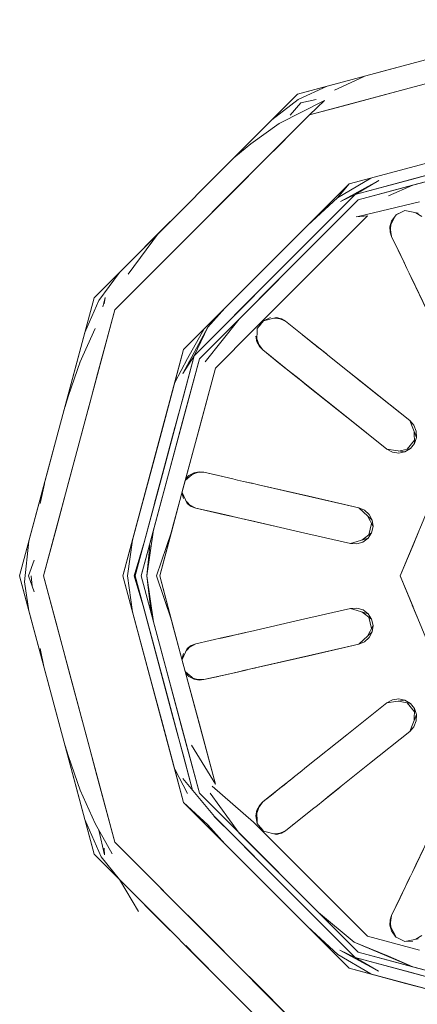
# Model space of a CAD drawing. Header units: millimetres. Extents: x -261 to 187, y -214 to 106.
# Tile 998 of 1056: x -191.6638 to -191.6312, y 0.4638 to 0.5444. Entities that reach past the tile are written whole.
import ezdxf

# ---------------------------------------------------------------- set-up
doc = ezdxf.new("R2010")
doc.units = ezdxf.units.MM
doc.header["$LTSCALE"] = 0.005
doc.header["$MEASUREMENT"] = 0
doc.layers.add('IFC-Elemento de mobília-Contorno', color=9, linetype='Continuous', lineweight=5)

msp = doc.modelspace()

# ---------------------------------------------------------------- linework, layer by layer
at = {"layer": 'IFC-Elemento de mobília-Contorno', "lineweight": 5}
for p, q in [((-191.641049, 0.538319), (-191.618279, 0.544424)), ((-191.640068, 0.536626), (-191.618279, 0.542463)), ((-191.631262, 0.540941), (-191.628016, 0.541812)), ((-191.633708, 0.540286), (-191.631262, 0.540941)), ((-191.636154, 0.53963), (-191.633708, 0.540286)), ((-191.6386, 0.538975), (-191.636154, 0.53963)), ((-191.637994, 0.538652), (-191.635562, 0.539787)), ((-191.631898, 0.538813), (-191.629173, 0.539547)), ((-191.641049, 0.538319), (-191.6386, 0.538975)), ((-191.640995, 0.537879), (-191.6386, 0.538975)), ((-191.634621, 0.538084), (-191.631898, 0.538813)), ((-191.657716, 0.521652), (-191.641049, 0.538319)), ((-191.64314, 0.536225), (-191.640995, 0.537879)), ((-191.643131, 0.536235), (-191.641049, 0.538319)), ((-191.642536, 0.535927), (-191.63883, 0.537815)), ((-191.640775, 0.537615), (-191.63951, 0.537879)), ((-191.640068, 0.536626), (-191.63883, 0.537815)), ((-191.637346, 0.537355), (-191.634621, 0.538084)), ((-191.641631, 0.536602), (-191.640775, 0.537615)), ((-191.640068, 0.536626), (-191.637346, 0.537355)), ((-191.656021, 0.520673), (-191.640068, 0.536626)), ((-191.645215, 0.534156), (-191.643131, 0.536235)), ((-191.644855, 0.534249), (-191.642536, 0.535927)), ((-191.636812, 0.530986), (-191.618279, 0.535951)), ((-191.644058, 0.532639), (-191.642064, 0.53463)), ((-191.636061, 0.529684), (-191.618279, 0.534449)), ((-191.646257, 0.533114), (-191.644855, 0.534249)), ((-191.636311, 0.53012), (-191.624289, 0.533339)), ((-191.636311, 0.53012), (-191.625123, 0.533119)), ((-191.63218, 0.532228), (-191.627544, 0.533471)), ((-191.646051, 0.530643), (-191.644058, 0.532639)), ((-191.636812, 0.530986), (-191.63218, 0.532228)), ((-191.632189, 0.532223), (-191.63218, 0.532228)), ((-191.631803, 0.531328), (-191.627295, 0.532537)), ((-191.631614, 0.530873), (-191.62717, 0.532067)), ((-191.637759, 0.529836), (-191.635032, 0.53146)), ((-191.637527, 0.529533), (-191.634379, 0.53125)), ((-191.636311, 0.53012), (-191.631803, 0.531328)), ((-191.636311, 0.53012), (-191.634379, 0.53125)), ((-191.631803, 0.531328), (-191.629917, 0.531832)), ((-191.650381, 0.517415), (-191.636812, 0.530986)), ((-191.648045, 0.528647), (-191.646051, 0.530643)), ((-191.640205, 0.527596), (-191.636812, 0.530986)), ((-191.637759, 0.529836), (-191.636812, 0.530986)), ((-191.636061, 0.529684), (-191.631614, 0.530873)), ((-191.633579, 0.530007), (-191.631597, 0.530878)), ((-191.632106, 0.530741), (-191.632096, 0.530746)), ((-191.631614, 0.530873), (-191.631605, 0.530878)), ((-191.649079, 0.516666), (-191.636061, 0.529684)), ((-191.642913, 0.523515), (-191.636311, 0.53012)), ((-191.640205, 0.527596), (-191.637759, 0.529836)), ((-191.639613, 0.526818), (-191.636311, 0.53012)), ((-191.639317, 0.526431), (-191.636061, 0.529684)), ((-191.637737, 0.528002), (-191.636061, 0.529684)), ((-191.637527, 0.529533), (-191.636311, 0.53012)), ((-191.636069, 0.52831), (-191.631049, 0.529518)), ((-191.632962, 0.528447), (-191.632233, 0.528794)), ((-191.632236, 0.528794), (-191.631152, 0.528574)), ((-191.650038, 0.526656), (-191.648045, 0.528647)), ((-191.641538, 0.522141), (-191.635306, 0.528373)), ((-191.638923, 0.526823), (-191.637737, 0.528002)), ((-191.637769, 0.527977), (-191.637737, 0.528002)), ((-191.636238, 0.528295), (-191.635306, 0.528373)), ((-191.633466, 0.527463), (-191.632965, 0.528442)), ((-191.633341, 0.527933), (-191.632962, 0.528447)), ((-191.632965, 0.528442), (-191.632409, 0.528711)), ((-191.631333, 0.528608), (-191.630834, 0.5283)), ((-191.653548, 0.52582), (-191.651467, 0.527904)), ((-191.643598, 0.5242), (-191.640205, 0.527596)), ((-191.633466, 0.527463), (-191.633341, 0.527933)), ((-191.633466, 0.527463), (-191.633449, 0.527038)), ((-191.633449, 0.527038), (-191.633378, 0.527635)), ((-191.633425, 0.527233), (-191.633324, 0.526666)), ((-191.654923, 0.523594), (-191.65243, 0.526935)), ((-191.642913, 0.523515), (-191.639613, 0.526818)), ((-191.64257, 0.523173), (-191.639317, 0.526431)), ((-191.639613, 0.526818), (-191.63943, 0.526999)), ((-191.633449, 0.527038), (-191.633324, 0.526666)), ((-191.633324, 0.526666), (-191.632272, 0.524479)), ((-191.633324, 0.526666), (-191.632798, 0.52557)), ((-191.633324, 0.526666), (-191.632608, 0.525174)), ((-191.633324, 0.526666), (-191.632933, 0.525854)), ((-191.632933, 0.525854), (-191.632576, 0.52511)), ((-191.632798, 0.52557), (-191.632272, 0.524479)), ((-191.654028, 0.522669), (-191.652034, 0.52466)), ((-191.64699, 0.52081), (-191.643598, 0.5242)), ((-191.63239, 0.524719), (-191.632336, 0.524611)), ((-191.632336, 0.524611), (-191.632272, 0.524479)), ((-191.632336, 0.524611), (-191.632317, 0.524572)), ((-191.632336, 0.524611), (-191.632067, 0.524054)), ((-191.632272, 0.524479), (-191.632101, 0.524122)), ((-191.632101, 0.524122), (-191.631881, 0.523662)), ((-191.632067, 0.524054), (-191.631749, 0.523393)), ((-191.632067, 0.524054), (-191.631617, 0.523119)), ((-191.65734, 0.521431), (-191.655632, 0.523736)), ((-191.649515, 0.516916), (-191.642913, 0.523515)), ((-191.646213, 0.520218), (-191.642913, 0.523515)), ((-191.645826, 0.51992), (-191.64257, 0.523173)), ((-191.631881, 0.523662), (-191.631573, 0.523026)), ((-191.631798, 0.523496), (-191.631654, 0.523197)), ((-191.631749, 0.523393), (-191.631397, 0.522664)), ((-191.631656, 0.523202), (-191.631328, 0.522517)), ((-191.656021, 0.520673), (-191.654028, 0.522669)), ((-191.631397, 0.522664), (-191.629535, 0.518795)), ((-191.631328, 0.522517), (-191.629501, 0.518721)), ((-191.663817, 0.498884), (-191.657716, 0.521652)), ((-191.65848, 0.518804), (-191.657716, 0.521652)), ((-191.657012, 0.520908), (-191.656821, 0.521681)), ((-191.65689, 0.521172), (-191.656821, 0.521681)), ((-191.644654, 0.519024), (-191.641538, 0.522141)), ((-191.65848, 0.518804), (-191.65734, 0.521431)), ((-191.648686, 0.519113), (-191.64699, 0.52081)), ((-191.648404, 0.519245), (-191.64699, 0.52081)), ((-191.66186, 0.498884), (-191.656021, 0.520673)), ((-191.65675, 0.517948), (-191.656021, 0.520673)), ((-191.649515, 0.516916), (-191.646213, 0.520218)), ((-191.648612, 0.516422), (-191.645826, 0.51992)), ((-191.643833, 0.519778), (-191.642761, 0.520052)), ((-191.64383, 0.519778), (-191.643248, 0.520032)), ((-191.642957, 0.520003), (-191.642353, 0.519939)), ((-191.642761, 0.520052), (-191.642353, 0.519939)), ((-191.642543, 0.519959), (-191.642015, 0.519734)), ((-191.642353, 0.519939), (-191.642015, 0.519734)), ((-191.658883, 0.516363), (-191.657636, 0.519147)), ((-191.650439, 0.515448), (-191.648404, 0.519245)), ((-191.650381, 0.517415), (-191.648686, 0.519113)), ((-191.650046, 0.516696), (-191.648686, 0.519113)), ((-191.649515, 0.516916), (-191.648404, 0.519245)), ((-191.644363, 0.518041), (-191.644336, 0.519142)), ((-191.644336, 0.519147), (-191.64383, 0.519778)), ((-191.644336, 0.519142), (-191.644026, 0.519533)), ((-191.642015, 0.519734), (-191.640117, 0.518222)), ((-191.642015, 0.519734), (-191.641066, 0.518976)), ((-191.659243, 0.515957), (-191.65848, 0.518804)), ((-191.647771, 0.515908), (-191.644654, 0.519024)), ((-191.644454, 0.518521), (-191.644363, 0.518041)), ((-191.641066, 0.518976), (-191.640117, 0.518222)), ((-191.640594, 0.518599), (-191.640232, 0.51831)), ((-191.640232, 0.51831), (-191.63975, 0.517929)), ((-191.640232, 0.51831), (-191.639178, 0.517469)), ((-191.657509, 0.515125), (-191.65675, 0.517948)), ((-191.644363, 0.518041), (-191.644163, 0.517669)), ((-191.644358, 0.518242), (-191.644163, 0.517669)), ((-191.644224, 0.51785), (-191.643889, 0.517386)), ((-191.644163, 0.517669), (-191.643889, 0.517386)), ((-191.640117, 0.518222), (-191.639809, 0.517978)), ((-191.639809, 0.517978), (-191.638784, 0.517156)), ((-191.639809, 0.517978), (-191.639373, 0.517625)), ((-191.63975, 0.517929), (-191.639535, 0.517753)), ((-191.639525, 0.517743), (-191.638693, 0.517087)), ((-191.639452, 0.517684), (-191.638938, 0.517283)), ((-191.639361, 0.517616), (-191.639178, 0.517469)), ((-191.655349, 0.498884), (-191.650381, 0.517415)), ((-191.651929, 0.5079), (-191.649515, 0.516916)), ((-191.651291, 0.514025), (-191.650381, 0.517415)), ((-191.651107, 0.51471), (-191.650046, 0.516696)), ((-191.650439, 0.515448), (-191.649515, 0.516916)), ((-191.650398, 0.513614), (-191.649515, 0.516916)), ((-191.643889, 0.517386), (-191.641991, 0.515869)), ((-191.643889, 0.517386), (-191.64294, 0.516627)), ((-191.643889, 0.517386), (-191.642477, 0.51626)), ((-191.643889, 0.517386), (-191.643184, 0.516823)), ((-191.643265, 0.516887), (-191.642477, 0.51626)), ((-191.639178, 0.517469), (-191.638674, 0.517068)), ((-191.638938, 0.517283), (-191.638417, 0.516862)), ((-191.638417, 0.516862), (-191.635125, 0.51424)), ((-191.638417, 0.516862), (-191.635188, 0.514289)), ((-191.660006, 0.513115), (-191.659243, 0.515957)), ((-191.659805, 0.513648), (-191.658866, 0.516402)), ((-191.653844, 0.498884), (-191.649079, 0.516666)), ((-191.650454, 0.511535), (-191.649079, 0.516666)), ((-191.650053, 0.507396), (-191.647771, 0.515908)), ((-191.649087, 0.511001), (-191.647771, 0.515908)), ((-191.642477, 0.51626), (-191.642106, 0.515962)), ((-191.642477, 0.51626), (-191.640415, 0.514617)), ((-191.642106, 0.515962), (-191.641621, 0.515576)), ((-191.658211, 0.512503), (-191.657482, 0.515223)), ((-191.641991, 0.515869), (-191.641685, 0.515624)), ((-191.641685, 0.515624), (-191.641286, 0.515306)), ((-191.641621, 0.515576), (-191.641049, 0.515121)), ((-191.641286, 0.515306), (-191.640814, 0.51493)), ((-191.641049, 0.515121), (-191.640415, 0.514617)), ((-191.636323, 0.515194), (-191.635188, 0.514289)), ((-191.640814, 0.51493), (-191.640291, 0.514514)), ((-191.640415, 0.514617), (-191.637062, 0.511941)), ((-191.640291, 0.514514), (-191.636998, 0.511887)), ((-191.640291, 0.514514), (-191.637062, 0.511941)), ((-191.636054, 0.514979), (-191.635188, 0.514289)), ((-191.635188, 0.514289), (-191.631832, 0.511613)), ((-191.660118, 0.512684), (-191.659805, 0.513648)), ((-191.652198, 0.510634), (-191.651291, 0.514025)), ((-191.651283, 0.510317), (-191.650398, 0.513614)), ((-191.639405, 0.513805), (-191.637062, 0.511941)), ((-191.635125, 0.51424), (-191.631832, 0.511613)), ((-191.660767, 0.510268), (-191.660006, 0.513115)), ((-191.658942, 0.509778), (-191.658198, 0.512552)), ((-191.65099, 0.511407), (-191.650799, 0.512122)), ((-191.637062, 0.511941), (-191.633706, 0.509265)), ((-191.636998, 0.511887), (-191.633706, 0.509265)), ((-191.652668, 0.505146), (-191.65099, 0.511407)), ((-191.652521, 0.505693), (-191.651088, 0.511045)), ((-191.651829, 0.506408), (-191.650454, 0.511535)), ((-191.631832, 0.511613), (-191.631282, 0.510224)), ((-191.631832, 0.511613), (-191.63149, 0.511226)), ((-191.63149, 0.511226), (-191.631299, 0.510747)), ((-191.66153, 0.50742), (-191.660767, 0.510268)), ((-191.652986, 0.507694), (-191.652198, 0.510634)), ((-191.652049, 0.50746), (-191.651283, 0.510317)), ((-191.650403, 0.50609), (-191.649087, 0.511001)), ((-191.631475, 0.510713), (-191.631448, 0.509725)), ((-191.631299, 0.510747), (-191.631282, 0.510224)), ((-191.65981, 0.506535), (-191.658942, 0.509778)), ((-191.632055, 0.509255), (-191.631455, 0.510003)), ((-191.631778, 0.509309), (-191.631448, 0.509725)), ((-191.631448, 0.509725), (-191.631282, 0.510224)), ((-191.633706, 0.509265), (-191.632228, 0.509035)), ((-191.633706, 0.509265), (-191.633253, 0.509015)), ((-191.633253, 0.509015), (-191.632742, 0.508937)), ((-191.632749, 0.509113), (-191.631778, 0.509309)), ((-191.632742, 0.508937), (-191.632228, 0.509035)), ((-191.632615, 0.498884), (-191.628415, 0.50902)), ((-191.632228, 0.509035), (-191.631778, 0.509309)), ((-191.654346, 0.498884), (-191.651929, 0.5079)), ((-191.662293, 0.504573), (-191.66153, 0.50742)), ((-191.653773, 0.504759), (-191.652986, 0.507694)), ((-191.652815, 0.504598), (-191.652049, 0.50746)), ((-191.651193, 0.50314), (-191.650053, 0.507396)), ((-191.650229, 0.50674), (-191.64952, 0.507332)), ((-191.650212, 0.506799), (-191.649953, 0.507102)), ((-191.649953, 0.507102), (-191.64952, 0.507332)), ((-191.649676, 0.5072), (-191.649104, 0.507406)), ((-191.64952, 0.507332), (-191.649104, 0.507406)), ((-191.649275, 0.507342), (-191.648712, 0.507371)), ((-191.649104, 0.507406), (-191.648712, 0.507371)), ((-191.648712, 0.507371), (-191.647529, 0.507097)), ((-191.648712, 0.507371), (-191.646345, 0.506828)), ((-191.647529, 0.507097), (-191.646345, 0.506828)), ((-191.662124, 0.504828), (-191.661794, 0.506437)), ((-191.660835, 0.502709), (-191.65981, 0.506535)), ((-191.652837, 0.502646), (-191.651829, 0.506408)), ((-191.646345, 0.506828), (-191.645961, 0.50674)), ((-191.645961, 0.50674), (-191.645464, 0.506628)), ((-191.645464, 0.506628), (-191.644799, 0.506476)), ((-191.645464, 0.506628), (-191.64474, 0.506466)), ((-191.644875, 0.506496), (-191.644224, 0.506344)), ((-191.644224, 0.506344), (-191.640119, 0.50541)), ((-191.644224, 0.506344), (-191.640198, 0.505424)), ((-191.651369, 0.502484), (-191.650403, 0.50609)), ((-191.65051, 0.505689), (-191.650383, 0.505219)), ((-191.650501, 0.505728), (-191.650092, 0.504828)), ((-191.642177, 0.505879), (-191.640198, 0.505424)), ((-191.640198, 0.505424), (-191.636013, 0.50447)), ((-191.640119, 0.50541), (-191.636013, 0.50447)), ((-191.654561, 0.501819), (-191.653773, 0.504759)), ((-191.65358, 0.501741), (-191.652815, 0.504598)), ((-191.652778, 0.504735), (-191.652668, 0.505146)), ((-191.650173, 0.505004), (-191.649752, 0.504578)), ((-191.650092, 0.504828), (-191.649752, 0.504578)), ((-191.649889, 0.504715), (-191.64938, 0.504441)), ((-191.663056, 0.501726), (-191.662293, 0.504573)), ((-191.649752, 0.504578), (-191.64938, 0.504441)), ((-191.64938, 0.504441), (-191.647015, 0.503898)), ((-191.64938, 0.504441), (-191.648196, 0.504167)), ((-191.64938, 0.504441), (-191.647622, 0.50404)), ((-191.64938, 0.504441), (-191.648502, 0.50424)), ((-191.648502, 0.50424), (-191.647622, 0.50404)), ((-191.648196, 0.504167), (-191.647015, 0.503898)), ((-191.647622, 0.50404), (-191.647157, 0.503932)), ((-191.647622, 0.50404), (-191.646553, 0.503795)), ((-191.647157, 0.503932), (-191.646553, 0.503795)), ((-191.647015, 0.503898), (-191.646631, 0.50381)), ((-191.646631, 0.50381), (-191.646134, 0.503697)), ((-191.646631, 0.50381), (-191.645983, 0.503663)), ((-191.646553, 0.503795), (-191.646125, 0.503693)), ((-191.636013, 0.50447), (-191.635538, 0.50427)), ((-191.636013, 0.50447), (-191.634914, 0.503458)), ((-191.635538, 0.50427), (-191.635156, 0.503922)), ((-191.635303, 0.503815), (-191.634846, 0.502934)), ((-191.635156, 0.503922), (-191.634914, 0.503458)), ((-191.652333, 0.498884), (-191.651193, 0.50314)), ((-191.651193, 0.50314), (-191.651188, 0.503154)), ((-191.646134, 0.503697), (-191.646122, 0.503693)), ((-191.646134, 0.503697), (-191.645545, 0.503565)), ((-191.645545, 0.503565), (-191.644892, 0.503414)), ((-191.645545, 0.503565), (-191.645051, 0.503453)), ((-191.645408, 0.503531), (-191.645051, 0.503453)), ((-191.645393, 0.503531), (-191.645051, 0.503453)), ((-191.645288, 0.503507), (-191.645051, 0.503453)), ((-191.645051, 0.503453), (-191.643028, 0.502988)), ((-191.644892, 0.503414), (-191.640787, 0.502479)), ((-191.635188, 0.502254), (-191.634975, 0.503184)), ((-191.634914, 0.503458), (-191.634846, 0.502934)), ((-191.66186, 0.498884), (-191.660835, 0.502709)), ((-191.653844, 0.498884), (-191.652837, 0.502646)), ((-191.653387, 0.498884), (-191.652837, 0.502651)), ((-191.652602, 0.498884), (-191.651366, 0.502489)), ((-191.652333, 0.498884), (-191.651369, 0.502484)), ((-191.640787, 0.502479), (-191.636683, 0.50154)), ((-191.635763, 0.501819), (-191.634966, 0.502421)), ((-191.635252, 0.501975), (-191.634966, 0.502421)), ((-191.634966, 0.502421), (-191.634846, 0.502934)), ((-191.631566, 0.501418), (-191.63104, 0.502685)), ((-191.663817, 0.498884), (-191.663056, 0.501726)), ((-191.663418, 0.498404), (-191.663056, 0.501726)), ((-191.655349, 0.498884), (-191.654561, 0.501819)), ((-191.654965, 0.498884), (-191.654561, 0.501824)), ((-191.654422, 0.498884), (-191.653578, 0.501745)), ((-191.654346, 0.498884), (-191.65358, 0.501741)), ((-191.653387, 0.498884), (-191.653142, 0.501369)), ((-191.636683, 0.50154), (-191.635252, 0.501975)), ((-191.636683, 0.50154), (-191.636167, 0.501516)), ((-191.636167, 0.501516), (-191.635673, 0.501662)), ((-191.635673, 0.501662), (-191.635252, 0.501975)), ((-191.632615, 0.498884), (-191.631566, 0.501418)), ((-191.663088, 0.498884), (-191.662633, 0.500185)), ((-191.663817, 0.498884), (-191.65848, 0.478953)), ((-191.663817, 0.498884), (-191.663056, 0.496036)), ((-191.663418, 0.498404), (-191.663056, 0.496036)), ((-191.663088, 0.498884), (-191.662633, 0.497573)), ((-191.662863, 0.498884), (-191.662797, 0.498042)), ((-191.66186, 0.498884), (-191.660835, 0.495053)), ((-191.66186, 0.498884), (-191.656021, 0.477089)), ((-191.655349, 0.498884), (-191.650381, 0.480347)), ((-191.655349, 0.498884), (-191.654561, 0.495943)), ((-191.654965, 0.498884), (-191.654561, 0.495943)), ((-191.654422, 0.498884), (-191.653568, 0.495978)), ((-191.654346, 0.498884), (-191.65358, 0.496022)), ((-191.654346, 0.498884), (-191.651929, 0.489863)), ((-191.654346, 0.498884), (-191.650926, 0.48612)), ((-191.654346, 0.498884), (-191.652748, 0.49292)), ((-191.653844, 0.498884), (-191.652837, 0.495117)), ((-191.653844, 0.498884), (-191.649079, 0.481096)), ((-191.653387, 0.498884), (-191.653027, 0.495836)), ((-191.653387, 0.498884), (-191.652837, 0.495117)), ((-191.652602, 0.498884), (-191.651366, 0.495268)), ((-191.652333, 0.498884), (-191.651369, 0.495278)), ((-191.652333, 0.498884), (-191.651193, 0.494623)), ((-191.632615, 0.498884), (-191.630061, 0.492715)), ((-191.632615, 0.498884), (-191.631566, 0.496349)), ((-191.663056, 0.496036), (-191.663056, 0.496046)), ((-191.663056, 0.496036), (-191.662293, 0.493189)), ((-191.654561, 0.495943), (-191.653773, 0.493003)), ((-191.65358, 0.496022), (-191.652815, 0.493165)), ((-191.640787, 0.495283), (-191.636683, 0.496222)), ((-191.636683, 0.496222), (-191.636167, 0.496247)), ((-191.636683, 0.496222), (-191.635252, 0.495787)), ((-191.636167, 0.496247), (-191.63567, 0.4961)), ((-191.635763, 0.495943), (-191.634966, 0.495342)), ((-191.63567, 0.4961), (-191.635252, 0.495787)), ((-191.635252, 0.495787), (-191.634966, 0.495342)), ((-191.631629, 0.496506), (-191.63104, 0.495078)), ((-191.660835, 0.495053), (-191.65981, 0.491227)), ((-191.652837, 0.495117), (-191.651829, 0.491355)), ((-191.651369, 0.495278), (-191.650403, 0.491673)), ((-191.644892, 0.494349), (-191.640787, 0.495283)), ((-191.635188, 0.495508), (-191.634975, 0.494574)), ((-191.634966, 0.495342), (-191.634846, 0.494828)), ((-191.651193, 0.494623), (-191.651188, 0.494608)), ((-191.651193, 0.494623), (-191.650053, 0.490366)), ((-191.646132, 0.494065), (-191.645295, 0.494256)), ((-191.646132, 0.494065), (-191.645545, 0.494202)), ((-191.645841, 0.494133), (-191.645388, 0.494236)), ((-191.645545, 0.494202), (-191.644892, 0.494349)), ((-191.636013, 0.493292), (-191.634914, 0.494305)), ((-191.635303, 0.493947), (-191.634846, 0.494828)), ((-191.635156, 0.49384), (-191.634914, 0.494305)), ((-191.634914, 0.494305), (-191.634846, 0.494828)), ((-191.649877, 0.493057), (-191.64938, 0.493326)), ((-191.64975, 0.493184), (-191.64938, 0.493326)), ((-191.64938, 0.493326), (-191.647015, 0.493864)), ((-191.64938, 0.493326), (-191.648196, 0.493595)), ((-191.648196, 0.493595), (-191.647015, 0.493864)), ((-191.647445, 0.493766), (-191.647157, 0.49383)), ((-191.647157, 0.49383), (-191.646555, 0.493967)), ((-191.647015, 0.493864), (-191.646631, 0.493952)), ((-191.646631, 0.493952), (-191.646132, 0.494065)), ((-191.646555, 0.493967), (-191.646227, 0.49404)), ((-191.636013, 0.493292), (-191.635538, 0.493492)), ((-191.635538, 0.493492), (-191.635156, 0.49384)), ((-191.662293, 0.493189), (-191.66153, 0.490342)), ((-191.662124, 0.492935), (-191.661796, 0.49134)), ((-191.653773, 0.493003), (-191.652986, 0.490068)), ((-191.652815, 0.493165), (-191.652049, 0.490308)), ((-191.65051, 0.492074), (-191.650383, 0.492548)), ((-191.650501, 0.492035), (-191.650092, 0.49294)), ((-191.650173, 0.492759), (-191.64975, 0.493184)), ((-191.650092, 0.49294), (-191.64975, 0.493184)), ((-191.640198, 0.492338), (-191.636013, 0.493292)), ((-191.640119, 0.492353), (-191.636013, 0.493292)), ((-191.650427, 0.491761), (-191.649087, 0.486766)), ((-191.644877, 0.491271), (-191.640198, 0.492338)), ((-191.64438, 0.491384), (-191.640198, 0.492338)), ((-191.644224, 0.491418), (-191.640119, 0.492353)), ((-191.65981, 0.491227), (-191.658942, 0.487984)), ((-191.651829, 0.491355), (-191.650454, 0.486228)), ((-191.650229, 0.491027), (-191.64952, 0.490435)), ((-191.650212, 0.490963), (-191.649953, 0.49066)), ((-191.648712, 0.490396), (-191.646345, 0.490934)), ((-191.646954, 0.490797), (-191.645171, 0.491203)), ((-191.646345, 0.490934), (-191.645963, 0.491022)), ((-191.645963, 0.491022), (-191.645109, 0.491218)), ((-191.645963, 0.491022), (-191.645171, 0.491203)), ((-191.645963, 0.491022), (-191.645464, 0.491134)), ((-191.645515, 0.49112), (-191.645464, 0.491134)), ((-191.645481, 0.49113), (-191.645171, 0.491203)), ((-191.645464, 0.491134), (-191.644877, 0.491271)), ((-191.644877, 0.491271), (-191.644224, 0.491418)), ((-191.644613, 0.49133), (-191.64438, 0.491384)), ((-191.644593, 0.491335), (-191.64438, 0.491384)), ((-191.644549, 0.491345), (-191.64438, 0.491384)), ((-191.66153, 0.490342), (-191.660767, 0.487495)), ((-191.652049, 0.490308), (-191.651283, 0.487446)), ((-191.651995, 0.490102), (-191.65099, 0.486355)), ((-191.650053, 0.490366), (-191.647771, 0.481854)), ((-191.649953, 0.49066), (-191.64952, 0.490435)), ((-191.649666, 0.490557), (-191.649106, 0.490357)), ((-191.64952, 0.490435), (-191.649106, 0.490357)), ((-191.649295, 0.490425), (-191.648712, 0.490396)), ((-191.649106, 0.490357), (-191.648712, 0.490396)), ((-191.648712, 0.490396), (-191.646954, 0.490797)), ((-191.648712, 0.490396), (-191.647529, 0.490665)), ((-191.648712, 0.490396), (-191.647832, 0.490596)), ((-191.647832, 0.490596), (-191.646954, 0.490797)), ((-191.646954, 0.490797), (-191.646721, 0.490846)), ((-191.652986, 0.490068), (-191.652198, 0.487128)), ((-191.651929, 0.489863), (-191.649654, 0.48136)), ((-191.636998, 0.485875), (-191.633706, 0.488498)), ((-191.633706, 0.488498), (-191.633253, 0.488747)), ((-191.633706, 0.488498), (-191.632228, 0.488728)), ((-191.633253, 0.488747), (-191.632742, 0.488825)), ((-191.632747, 0.488644), (-191.631776, 0.488454)), ((-191.632742, 0.488825), (-191.632228, 0.488728)), ((-191.632228, 0.488728), (-191.631776, 0.488454)), ((-191.632055, 0.488507), (-191.631455, 0.487759)), ((-191.658942, 0.487984), (-191.658211, 0.485264)), ((-191.631776, 0.488454), (-191.631448, 0.488043)), ((-191.631475, 0.48705), (-191.631448, 0.488043)), ((-191.631448, 0.488043), (-191.631282, 0.487539)), ((-191.660767, 0.487495), (-191.660006, 0.484652)), ((-191.652198, 0.487128), (-191.651291, 0.483738)), ((-191.651283, 0.487446), (-191.650398, 0.484149)), ((-191.631832, 0.486149), (-191.631282, 0.487539)), ((-191.63149, 0.486536), (-191.631299, 0.487015)), ((-191.631299, 0.487015), (-191.631282, 0.487539)), ((-191.65099, 0.486355), (-191.650799, 0.485641)), ((-191.650454, 0.486228), (-191.649079, 0.481096)), ((-191.649087, 0.486766), (-191.647771, 0.481854)), ((-191.635125, 0.483527), (-191.631832, 0.486149)), ((-191.631832, 0.486149), (-191.63149, 0.486536)), ((-191.658211, 0.485264), (-191.657482, 0.482539)), ((-191.640291, 0.483248), (-191.636998, 0.485875)), ((-191.660116, 0.485068), (-191.659805, 0.484114)), ((-191.660006, 0.484652), (-191.659243, 0.481805)), ((-191.649737, 0.485039), (-191.647771, 0.481854)), ((-191.659805, 0.484114), (-191.658866, 0.48136)), ((-191.651291, 0.483738), (-191.650381, 0.480347)), ((-191.650398, 0.484149), (-191.649652, 0.48136)), ((-191.651107, 0.483058), (-191.650046, 0.481066)), ((-191.641284, 0.482456), (-191.640812, 0.482833)), ((-191.640812, 0.482833), (-191.640291, 0.483248)), ((-191.638417, 0.4809), (-191.635125, 0.483527)), ((-191.657482, 0.482539), (-191.65675, 0.479814)), ((-191.650439, 0.482314), (-191.647854, 0.479188)), ((-191.642477, 0.481502), (-191.641374, 0.482382)), ((-191.641991, 0.481893), (-191.641587, 0.482216)), ((-191.641682, 0.482138), (-191.641284, 0.482456)), ((-191.659243, 0.481805), (-191.65848, 0.478958)), ((-191.658866, 0.48136), (-191.657636, 0.478616)), ((-191.648032, 0.481673), (-191.644654, 0.478738)), ((-191.643889, 0.480382), (-191.641991, 0.481893)), ((-191.643889, 0.480382), (-191.642477, 0.481502)), ((-191.643184, 0.480939), (-191.642477, 0.481502)), ((-191.64295, 0.481125), (-191.641991, 0.481893)), ((-191.642477, 0.481502), (-191.642106, 0.4818)), ((-191.642106, 0.4818), (-191.641903, 0.481962)), ((-191.63894, 0.480484), (-191.637532, 0.481605)), ((-191.649079, 0.481096), (-191.636061, 0.468078)), ((-191.648204, 0.481115), (-191.645826, 0.477843)), ((-191.643889, 0.480382), (-191.64294, 0.481135)), ((-191.643889, 0.480382), (-191.643184, 0.480939)), ((-191.639413, 0.480108), (-191.63894, 0.480484)), ((-191.63894, 0.480484), (-191.638417, 0.4809)), ((-191.65675, 0.479814), (-191.656021, 0.477089)), ((-191.650381, 0.480347), (-191.648404, 0.478523)), ((-191.650381, 0.480347), (-191.636812, 0.466777)), ((-191.650381, 0.480347), (-191.64699, 0.476952)), ((-191.644454, 0.479242), (-191.644363, 0.479721)), ((-191.644363, 0.479721), (-191.644163, 0.480093)), ((-191.644363, 0.479721), (-191.644336, 0.478616)), ((-191.644358, 0.479521), (-191.644163, 0.480093)), ((-191.644224, 0.479917), (-191.643889, 0.480382)), ((-191.644163, 0.480093), (-191.643889, 0.480382)), ((-191.642015, 0.478028), (-191.639811, 0.47979)), ((-191.640117, 0.479545), (-191.639811, 0.47979)), ((-191.639811, 0.47979), (-191.639413, 0.480108)), ((-191.65848, 0.478958), (-191.657716, 0.476111)), ((-191.65848, 0.478958), (-191.657132, 0.475895)), ((-191.658477, 0.478953), (-191.658343, 0.478449)), ((-191.647864, 0.479198), (-191.646213, 0.477549)), ((-191.647854, 0.479188), (-191.642913, 0.474247)), ((-191.644454, 0.479242), (-191.644336, 0.47862)), ((-191.642015, 0.478028), (-191.640117, 0.479545)), ((-191.631617, 0.474643), (-191.629535, 0.478968)), ((-191.631328, 0.475245), (-191.629501, 0.479041)), ((-191.658343, 0.478449), (-191.657716, 0.476111)), ((-191.657636, 0.478616), (-191.656241, 0.47614)), ((-191.657335, 0.478077), (-191.656863, 0.476057)), ((-191.648404, 0.478523), (-191.648015, 0.47798)), ((-191.648404, 0.478523), (-191.64699, 0.476952)), ((-191.644654, 0.478738), (-191.641538, 0.475622)), ((-191.644336, 0.47862), (-191.643833, 0.477984)), ((-191.644026, 0.478229), (-191.64383, 0.477984)), ((-191.642543, 0.477808), (-191.642015, 0.478028)), ((-191.642353, 0.477828), (-191.642015, 0.478028)), ((-191.642015, 0.478028), (-191.641066, 0.478787)), ((-191.641418, 0.478503), (-191.641391, 0.478527)), ((-191.646213, 0.477549), (-191.642913, 0.474247)), ((-191.645826, 0.477843), (-191.64578, 0.477784)), ((-191.645826, 0.477843), (-191.645785, 0.477789)), ((-191.645826, 0.477843), (-191.64257, 0.474589)), ((-191.64383, 0.477984), (-191.642761, 0.477715)), ((-191.64295, 0.477764), (-191.642353, 0.477828)), ((-191.642761, 0.477715), (-191.642353, 0.477828)), ((-191.65689, 0.47659), (-191.656863, 0.476057)), ((-191.656021, 0.477089), (-191.640068, 0.461136)), ((-191.656021, 0.477089), (-191.654028, 0.475098)), ((-191.64699, 0.476952), (-191.646986, 0.476942)), ((-191.64699, 0.476952), (-191.643598, 0.473562)), ((-191.657716, 0.476111), (-191.641049, 0.459443)), ((-191.657132, 0.475895), (-191.655632, 0.474027)), ((-191.641538, 0.475622), (-191.635306, 0.469389)), ((-191.654028, 0.475098), (-191.652034, 0.473102)), ((-191.631617, 0.474643), (-191.631328, 0.475245)), ((-191.655632, 0.474027), (-191.654062, 0.471424)), ((-191.642913, 0.474247), (-191.639613, 0.470945)), ((-191.642913, 0.474247), (-191.636311, 0.467647)), ((-191.642913, 0.474247), (-191.636311, 0.467647)), ((-191.632101, 0.47364), (-191.631862, 0.474134)), ((-191.632067, 0.473709), (-191.631791, 0.474281)), ((-191.631879, 0.4741), (-191.631617, 0.474643)), ((-191.643598, 0.473562), (-191.640205, 0.470172)), ((-191.633324, 0.471101), (-191.632272, 0.473288)), ((-191.632798, 0.472192), (-191.632272, 0.473288)), ((-191.632336, 0.473151), (-191.632067, 0.473709)), ((-191.632272, 0.473288), (-191.632101, 0.47364)), ((-191.641186, 0.47252), (-191.641179, 0.47251)), ((-191.632764, 0.472266), (-191.632542, 0.472725)), ((-191.632542, 0.472725), (-191.632336, 0.473151)), ((-191.653548, 0.471943), (-191.651467, 0.469859)), ((-191.633324, 0.471101), (-191.632798, 0.472192)), ((-191.650038, 0.471106), (-191.648045, 0.469115)), ((-191.639613, 0.470945), (-191.636311, 0.467647)), ((-191.639476, 0.470808), (-191.639466, 0.470803)), ((-191.639317, 0.471336), (-191.636397, 0.46891)), ((-191.639317, 0.471336), (-191.636061, 0.468078)), ((-191.633449, 0.470725), (-191.633324, 0.471101)), ((-191.633425, 0.470529), (-191.633324, 0.471101)), ((-191.640205, 0.470172), (-191.636812, 0.466777)), ((-191.640205, 0.470172), (-191.637732, 0.467902)), ((-191.633466, 0.470304), (-191.633449, 0.470725)), ((-191.633466, 0.470304), (-191.633341, 0.469829)), ((-191.633466, 0.470304), (-191.632962, 0.46932)), ((-191.633449, 0.470725), (-191.633378, 0.470133)), ((-191.635306, 0.469389), (-191.631049, 0.468249)), ((-191.633341, 0.469829), (-191.632965, 0.46932)), ((-191.632962, 0.46932), (-191.632233, 0.468968)), ((-191.632233, 0.468968), (-191.631152, 0.469188)), ((-191.631343, 0.469149), (-191.630834, 0.469462)), ((-191.65019, 0.468645), (-191.648519, 0.466914)), ((-191.648045, 0.469115), (-191.646051, 0.467119)), ((-191.636397, 0.46891), (-191.633579, 0.467755)), ((-191.636397, 0.46891), (-191.631614, 0.466889)), ((-191.632236, 0.468968), (-191.631597, 0.468993)), ((-191.649383, 0.467775), (-191.647299, 0.465695)), ((-191.637732, 0.467902), (-191.635037, 0.466302)), ((-191.637558, 0.468244), (-191.636311, 0.467647)), ((-191.637558, 0.468244), (-191.634413, 0.466527)), ((-191.636311, 0.467647), (-191.634413, 0.466527)), ((-191.636311, 0.467647), (-191.631803, 0.466439)), ((-191.636311, 0.467647), (-191.625981, 0.464878)), ((-191.636061, 0.468078), (-191.631614, 0.466889)), ((-191.636061, 0.468078), (-191.626028, 0.465387)), ((-191.633579, 0.467755), (-191.633014, 0.467481)), ((-191.633579, 0.467755), (-191.631597, 0.466879)), ((-191.646051, 0.467119), (-191.644058, 0.465128)), ((-191.636812, 0.466777), (-191.63218, 0.465534)), ((-191.636812, 0.466777), (-191.625891, 0.463851)), ((-191.632021, 0.466997), (-191.632011, 0.466992)), ((-191.631614, 0.466889), (-191.631605, 0.466884)), ((-191.631614, 0.466889), (-191.62717, 0.465695)), ((-191.631803, 0.466439), (-191.627295, 0.465231)), ((-191.631803, 0.466439), (-191.629729, 0.465881)), ((-191.644058, 0.465128), (-191.642064, 0.463132)), ((-191.632189, 0.465539), (-191.63218, 0.465534)), ((-191.63218, 0.465534), (-191.627544, 0.464296))]:
    msp.add_line(p, q, dxfattribs=at)

doc.saveas('drawing.dxf')
